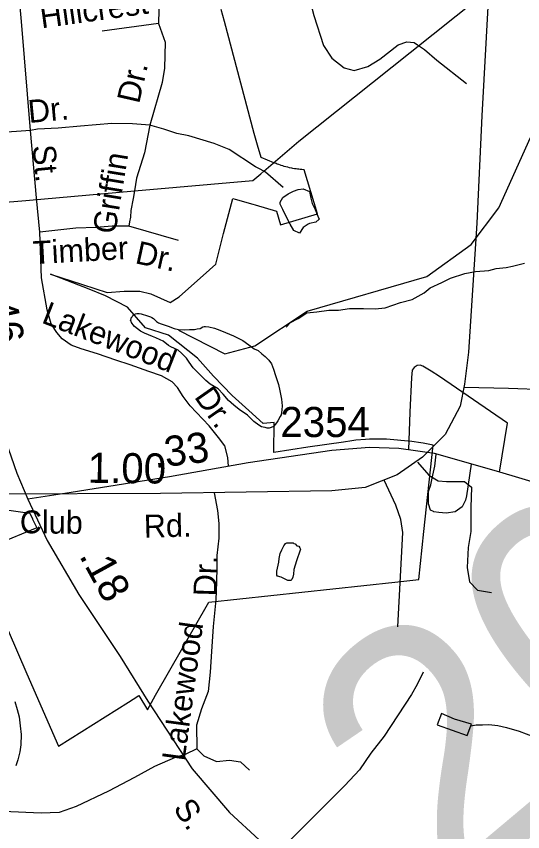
# Model space of a CAD drawing. Extents: x 2169602 to 2449496, y 721995 to 810662.
# Drawn here: x 2432757 to 2434860, y 800511 to 803896 of the extents above; entities that cross this region are included whole.
import ezdxf

# ---------------------------------------------------------------- set-up
doc = ezdxf.new("R2010")
doc.units = 0
doc.layers.add('Default', color=7, linetype='Continuous')

msp = doc.modelspace()

# ---------------------------------------------------------------- linework, layer by layer
at = {"layer": 'Default'}
for p, q in [((2434392.3, 803746), (2435373.1, 804528.7)), ((2433348.5, 803867.1), (2433114.3, 803835.4)), ((2432815.8, 803422.4), (2432463.6, 803396.4)), ((2432841.8, 803143.1), (2432815.8, 803422.4)), ((2433785.3, 803252.9), (2433767.9, 803262.5)), ((2433773.4, 803242.7), (2433785.3, 803252.9)), ((2432797.4, 803132.2), (2433247.5, 803171.2)), ((2432470.3, 803103.8), (2432797.4, 803132.2)), ((2432855.7, 802999.7), (2432841.8, 803143.1)), ((2433431.5, 802965.7), (2433224.7, 803024.4))]:
    msp.add_line(p, q, dxfattribs=at)
for points in [[(2433431.5, 802593.8), (2433623.7, 802494.8), (2433748.5, 802528.2), (2433964.7, 802671.5), (2434462.5, 802815.4), (2434645.6, 802949.5), (2434760.7, 803101.3), (2434892.5, 803393.8), (2435174.7, 803578.3), (2435347.5, 803771.6), (2435528.6, 804148.4), (2435552.6, 804272.5), (2435618.6, 804399.1), (2435784.5, 804474.5), (2436066.6, 804550.7), (2436374.6, 804672.3), (2436556.5, 804904.7), (2436689.6, 804931.5), (2436693.4, 804931.7)], [(2433877.7, 804470.4), (2433879, 804419.6), (2433889.6, 804360.3), (2433915, 804294.6), (2433942.5, 804239.4), (2433957.4, 804167.4), (2433961.6, 804078.3), (2433965.8, 804008.4), (2433993.4, 803900.3), (2434033.6, 803775.2), (2434067.6, 803722.2), (2434118.4, 803682), (2434160.8, 803671.4), (2434217.7, 803688.3), (2434267.2, 803718.8), (2434343.3, 803777.8), (2434379.4, 803791.1), (2434409.9, 803787.3), (2434423.5, 803778.4)], [(2434738, 804382.1), (2434727.6, 804227.1), (2434717.1, 803961.1), (2434690.9, 803483.6), (2434670, 803037.6), (2434635.5, 802501.4), (2434618.7, 802369.5), (2434599.9, 802277.3), (2434538.2, 802160.1), (2434444, 802065.8), (2434339.4, 801992.5), (2434205.4, 801940.2), (2434067.3, 801925.5), (2433356.8, 801915), (2432664.1, 801912.9)], [(2433270.9, 804320.9), (2433299.5, 804180.8), (2433321.4, 804077.2), (2433337.1, 803976.7), (2433349.7, 803923.3), (2433348.5, 803867.1)], [(2432386.2, 804269.2), (2432410.2, 803976), (2432437.4, 803601.2), (2432484.5, 803247.2), (2432522.2, 802995.9), (2432566.1, 802725.8), (2432648.8, 802336.2), (2432701.1, 802166.6), (2432759.7, 801999.1), (2432805.2, 801891.2)], [(2432815.8, 803422.4), (2432778.6, 803875), (2432750.4, 804198.4), (2432747.5, 804245.5)], [(2434449.2, 801757.5), (2434487.7, 802115.9), (2434447.2, 802124.4), (2434437.7, 802125.8), (2434399.2, 802131.3), (2434294.2, 802140.4), (2434254, 802141.2), (2434224.2, 802140.2), (2434208, 802139.7), (2434167.7, 802136.2), (2434150.5, 802134.1), (2434116, 802128.9), (2433968.5, 802107.6), (2433826.7, 802085.9), (2433827.7, 802210.1), (2433782.7, 802205.6), (2433722.5, 802259.6), (2433654.2, 802322.3), (2433575.7, 802402.1), (2433510.2, 802477.1), (2433388.7, 802572.6), (2433293.5, 802602.3), (2433218.5, 802688.8), (2433173, 802712.8), (2433127.7, 802736.3), (2433059.5, 802763.2), (2432899.5, 802826), (2433032.2, 802782.9), (2433134.7, 802749.2), (2433205.2, 802755.4), (2433270.5, 802755.7), (2433316.5, 802744.5), (2433395.7, 802707.8), (2433433.2, 802731.2), (2433559.7, 802843.9), (2433586, 802866.9), (2433618.2, 802994.7), (2433656.2, 803139.9), (2433666.5, 803136.7), (2433739.7, 803116.4), (2433748.7, 803113.9), (2433838.5, 803087.9), (2433855, 803030), (2434008.2, 803076.4), (2433953, 803259.2), (2433949.5, 803259.4), (2433943.5, 803259.9), (2433936.5, 803260.6), (2433931, 803261.2), (2433925, 803262), (2433919.2, 803262.9), (2433913.2, 803263.8), (2433906.2, 803265.1), (2433901.2, 803266), (2433899.5, 803266.4), (2433892, 803267.9), (2433884.7, 803269.6), (2433876.5, 803271.7), (2433870.2, 803273.4), (2433863.5, 803275.4), (2433856.7, 803277.6), (2433855, 803278.1), (2433847.5, 803280.7), (2433841.2, 803282.9), (2433836.2, 803284.8), (2433830.5, 803287), (2433827.2, 803288.3), (2433773.5, 803310.4), (2433758.7, 803361.4), (2433745.7, 803409.8), (2433690, 803619), (2433622, 803875.5), (2433608.7, 803924.2)], [(2434449.2, 801757.5), (2434487.7, 802115.9), (2434447.2, 802124.4), (2434437.7, 802125.8), (2434399.2, 802131.3), (2434294.2, 802140.4), (2434254, 802141.2), (2434224.2, 802140.2), (2434208, 802139.7), (2434167.7, 802136.2), (2434150.5, 802134.1), (2434116, 802128.9), (2433968.5, 802107.6), (2433826.7, 802085.9), (2433827.7, 802210.1), (2433782.7, 802205.6), (2433722.5, 802259.6), (2433654.2, 802322.3), (2433575.7, 802402.1), (2433510.2, 802477.1), (2433388.7, 802572.6), (2433293.5, 802602.3), (2433218.5, 802688.8), (2433173, 802712.8), (2433127.7, 802736.3), (2433059.5, 802763.2), (2432899.5, 802826), (2433032.2, 802782.9), (2433134.7, 802749.2), (2433205.2, 802755.4), (2433270.5, 802755.7), (2433316.5, 802744.5), (2433395.7, 802707.8), (2433433.2, 802731.2), (2433559.7, 802843.9), (2433586, 802866.9), (2433618.2, 802994.7), (2433656.2, 803139.9), (2433666.5, 803136.7), (2433739.7, 803116.4), (2433748.7, 803113.9), (2433838.5, 803087.9), (2433855, 803030), (2434008.2, 803076.4), (2433953, 803259.2), (2433949.5, 803259.4), (2433943.5, 803259.9), (2433936.5, 803260.6), (2433931, 803261.2), (2433925, 803262), (2433919.2, 803262.9), (2433913.2, 803263.8), (2433906.2, 803265.1), (2433901.2, 803266), (2433899.5, 803266.4), (2433892, 803267.9), (2433884.7, 803269.6), (2433876.5, 803271.7), (2433870.2, 803273.4), (2433863.5, 803275.4), (2433856.7, 803277.6), (2433855, 803278.1), (2433847.5, 803280.7), (2433841.2, 803282.9), (2433836.2, 803284.8), (2433830.5, 803287), (2433827.2, 803288.3), (2433773.5, 803310.4), (2433758.7, 803361.4), (2433745.7, 803409.8), (2433690, 803619), (2433622, 803875.5), (2433608.7, 803924.2)], [(2433348.5, 803867.1), (2433375.5, 803788.5), (2433373, 803680.4), (2433363.2, 803621.4), (2433311.7, 803444.6)], [(2434423.5, 803778.4), (2434451.7, 803758.7), (2434504.1, 803713.8), (2434626.7, 803617.9)], [(2433785.3, 803252.9), (2433931.2, 803378), (2434392.3, 803746)], [(2433311.7, 803444.6), (2433240.5, 803449.5), (2433154.5, 803451.9), (2433024.4, 803439.6), (2432931.1, 803432.3), (2432845.2, 803427.4), (2432815.8, 803422.4)], [(2433311.7, 803444.6), (2433289.6, 803329.1), (2433256.2, 803223.9), (2433247.5, 803171.2)], [(2433767.9, 803262.5), (2433751.1, 803271.7), (2433640.6, 803343.8), (2433579.3, 803368.4), (2433473.7, 803400.3), (2433424.6, 803410.2), (2433370.6, 803427.4), (2433311.7, 803444.6)], [(2433247.5, 803171.2), (2433739.9, 803214), (2433773.4, 803242.7)], [(2433865.3, 803185.4), (2433792.6, 803248.9), (2433785.3, 803252.9)], [(2433247.5, 803171.2), (2433242.5, 803140.2), (2433233.4, 803090.4), (2433230.9, 803062.4), (2433227.8, 803043), (2433224.7, 803024.4)], [(2433969.4, 803033.5), (2433949.1, 803019.5), (2433933.7, 802995.5), (2433909.7, 803007.2), (2433895.1, 803033), (2433880.8, 803059.1), (2433864.8, 803094.8), (2433853.1, 803116.8), (2433852.7, 803125), (2433864.6, 803144.7), (2433886.5, 803159.2), (2433908.5, 803170.9), (2433928.2, 803177.3), (2433948, 803179.5), (2433974.5, 803169.4), (2433980.4, 803141.7), (2433986.6, 803119.8), (2433998.9, 803094), (2434009.2, 803066), (2434015.1, 803053.8), (2434001.2, 803041.7), (2433975.1, 803035.5), (2433969.4, 803033.5)], [(2433224.7, 803024.4), (2433155.2, 803024.4), (2433088.8, 803019.8), (2433003.9, 803016.7), (2432855.7, 802999.7)], [(2433638.4, 802028.4), (2433635.1, 802064.5), (2433622.8, 802112.4), (2433596.5, 802148), (2433558, 802195.8), (2433479.2, 802279.6), (2433449.9, 802318.2), (2433426.7, 802355.3), (2433405.1, 802378.4), (2433360.4, 802403.1), (2433307.9, 802421.7), (2433230.7, 802449.5), (2433170.5, 802468), (2433094.8, 802494.3), (2433026.9, 802515.9), (2432985.2, 802531.4), (2432948.3, 802556.7), (2432925.2, 802583), (2432902, 802620), (2432885, 802677.2), (2432861.9, 802810), (2432855.7, 802999.7)], [(2433878.2, 802605.1), (2433895.8, 802625.1), (2433928, 802641.4), (2433963.9, 802665.6), (2434005.7, 802669.8), (2434055.6, 802676), (2434095.8, 802676.5), (2434141.3, 802682.6), (2434199.7, 802683.1), (2434247.5, 802681.6), (2434289.7, 802685.7), (2434353.3, 802708.1), (2434401.3, 802720.8), (2434451.1, 802748.9), (2434476.5, 802769), (2434524.5, 802791.4), (2434560.2, 802809.5), (2434620.3, 802828), (2434664.2, 802836.4), (2434720.1, 802840.5), (2434750.5, 802848.9), (2434791.9, 802853.2), (2434818, 802859.4), (2434868, 802871.7)], [(2433692.6, 802553.7), (2433698.7, 802549.9), (2433723.1, 802532.1), (2433745, 802516.2), (2433761.2, 802508.4), (2433777, 802494.3), (2433791.2, 802484.5), (2433805.5, 802468.9), (2433817.4, 802452.9), (2433825.6, 802431), (2433833.6, 802405), (2433845.9, 802367.1), (2433852.3, 802341), (2433858, 802307.2), (2433860.7, 802279.2), (2433860.5, 802263), (2433859.1, 802251.1), (2433857, 802241.3), (2433852.9, 802235), (2433843.1, 802217), (2433841.2, 802212.8), (2433833.2, 802203.1), (2433825, 802192.9), (2433815, 802188.8), (2433807.4, 802186.7), (2433799.4, 802186.7), (2433791.2, 802188.7), (2433783, 802190.8), (2433775.2, 802192.4), (2433765.1, 802198.4), (2433743.2, 802214.2), (2433717, 802240.1), (2433683.1, 802263.9), (2433660.6, 802281.9), (2433638.6, 802301.4), (2433616.3, 802327.5), (2433596.2, 802349.2), (2433561.9, 802369), (2433543.7, 802384.7), (2433514, 802414.8), (2433491.6, 802436.4), (2433475.2, 802460.4), (2433463.5, 802476.4), (2433442.8, 802498.1), (2433429.1, 802509.9), (2433399.1, 802523.8), (2433389.1, 802529.8), (2433366.9, 802547.7), (2433354.8, 802553.6), (2433336.8, 802561.2), (2433323, 802567.3), (2433290.4, 802581.2), (2433272.6, 802588.8), (2433260.7, 802598.7), (2433248.8, 802608.6), (2433242.5, 802614.8), (2433238.4, 802620.7), (2433236.1, 802624.7), (2433234.1, 802630.7), (2433232.2, 802634.6), (2433234.1, 802640.8), (2433234.5, 802644.9), (2433238.4, 802648.7), (2433241.8, 802654.6), (2433246.2, 802658.9), (2433252.3, 802660.8), (2433258.3, 802662.7), (2433267.9, 802662.9), (2433276.1, 802660.8), (2433302.1, 802653.3), (2433314, 802649), (2433320.2, 802645.3), (2433326.5, 802641.5), (2433340.1, 802629.3), (2433348.1, 802623.6), (2433358.5, 802619.6), (2433388.3, 802609.8), (2433412.7, 802600.1), (2433430.7, 802596.1), (2433454.5, 802594.1), (2433476.6, 802596.5), (2433496.7, 802596.7), (2433508.4, 802598.6), (2433520.7, 802600.8), (2433532.2, 802606.7), (2433538.1, 802608.7), (2433542.5, 802608.8), (2433556.6, 802606.7), (2433580.2, 802601.1), (2433602.7, 802593.2), (2433626.5, 802583.5), (2433658.7, 802569.8), (2433692.6, 802553.7)], [(2434763.6, 802003.8), (2434796.9, 802207.5), (2434515, 802400.2), (2434479.5, 802422.9), (2434445.9, 802443.6), (2434434, 802447.9), (2434421.9, 802446.1), (2434409.8, 802438.4), (2434401.5, 802426.5), (2434398.9, 802396.6), (2434392, 802252.8), (2434385.7, 802096)], [(2434617.1, 802356.8), (2434801.5, 802352.4), (2434954.3, 802347.2), (2435068.2, 802342)], [(2437459.8, 801953), (2437355.2, 801879.7), (2437221.2, 801827.3), (2437083.1, 801812.7), (2436372.6, 801802.2), (2435679.9, 801800.1), (2435493.7, 801804.3), (2435362.9, 801825.2), (2434751.3, 802007.4), (2434493.8, 802080.7), (2434345.3, 802101.7), (2434223.9, 802105.9), (2434066.9, 802093.3), (2433720, 802043), (2433393.6, 801984.4), (2432985.5, 801919.5), (2432805.2, 801891.2)], [(2434489.8, 801839.7), (2434477.5, 801846.2), (2434468.5, 801872.3), (2434469.5, 801922.7), (2434478, 801951.1), (2434483.7, 801978.7), (2434495.1, 802029), (2434500.6, 802078.8)], [(2434423.5, 802045.3), (2434471, 801991.1), (2434509.8, 801967.7), (2434543.5, 801965.1), (2434603.1, 801965.1), (2434618.6, 801965.1), (2434647.1, 801941.8), (2434644.5, 801856.3), (2434644.5, 801757.8), (2434634.1, 801690.4), (2434629, 801607.5), (2434639.3, 801547.8), (2434673, 801514.2), (2434730, 801503.8)], [(2434645.9, 802037.4), (2434626.5, 801906), (2434622.9, 801887), (2434609.4, 801859.5), (2434580, 801838.6), (2434543, 801832.9), (2434511.7, 801836.7), (2434491.8, 801838.6), (2434489.8, 801839.7)], [(2434341.5, 801361.2), (2434362.2, 801752.6), (2434354.4, 801807), (2434333.7, 801866.6), (2434284.6, 801971.1)], [(2433578.4, 801918.3), (2433593.2, 801844.4), (2433598.3, 801789.9), (2433598.3, 801730.3), (2433590.6, 801657.7), (2433590.6, 801608.5), (2433588, 801548.9), (2433585.4, 801473.7), (2433575, 801362.8), (2433567.3, 801259.1), (2433562.1, 801173.6), (2433554.3, 801093.2), (2433525.8, 801020.7), (2433505.1, 800953.3), (2433507.7, 800854.8)], [(2432805.2, 801891.2), (2432885.8, 801720.5), (2433017.6, 801496.4), (2433188.7, 801237.8), (2433303.8, 801052.5), (2433487, 800771.8), (2433642.3, 800590.7), (2433765.8, 800477.6), (2434101.7, 800194.9), (2434417.2, 799922.6), (2434554.8, 799810.6), (2434705.5, 799665), (2434815.3, 799544.6), (2434894.3, 799454.5), (2435039.8, 799231.5), (2435140.8, 799070.3), (2435240.2, 798881.8), (2435442.7, 798494.3), (2435600.3, 798247.1)], [(2432717.2, 801846.8), (2432813, 801833.7), (2432824, 801809.4), (2432824.7, 801807.9), (2432842.5, 801772.6), (2432673.7, 801703)], [(2432717.2, 801846.8), (2432813, 801833.7), (2432824, 801809.4), (2432824.7, 801807.9), (2432842.5, 801772.6), (2432673.7, 801703)], [(2432683.5, 801436.3), (2432801.2, 801166.9), (2432933.2, 800865.6), (2433222.7, 801048.6), (2433242.7, 801061.3), (2433266.7, 801076.4), (2433301.7, 801017.2), (2433335.5, 801077.4), (2433557.2, 801463.2), (2434328.7, 801547), (2434428.7, 801558.5), (2434449.2, 801757.5)], [(2432683.5, 801436.3), (2432801.2, 801166.9), (2432933.2, 800865.6), (2433222.7, 801048.6), (2433242.7, 801061.3), (2433266.7, 801076.4), (2433301.7, 801017.2), (2433335.5, 801077.4), (2433557.2, 801463.2), (2434328.7, 801547), (2434428.7, 801558.5), (2434449.2, 801757.5)], [(2433921, 801635.7), (2433909.5, 801599.7), (2433909.1, 801579.5), (2433905.4, 801567.9), (2433901.5, 801557.5), (2433897.6, 801553.7), (2433891.7, 801553.7), (2433885.5, 801553.4), (2433871.6, 801561.2), (2433857.8, 801567.4), (2433841.8, 801571.4), (2433839.6, 801575.4), (2433839.6, 801583.1), (2433839.6, 801593.2), (2433847.2, 801629.4), (2433848.6, 801645.4), (2433852.9, 801665.5), (2433860.5, 801681.4), (2433868.3, 801697.2), (2433872.8, 801703.4), (2433874.6, 801707.2), (2433880.6, 801709.6), (2433888.6, 801709.6), (2433900.7, 801709.8), (2433906.4, 801709.7), (2433910.3, 801707.5), (2433914.8, 801705.6), (2433922.8, 801697.9), (2433930.6, 801695.9), (2433934.7, 801690), (2433936.8, 801684), (2433936.4, 801680), (2433921, 801635.7)], [(2434446.8, 801172.7), (2434422.1, 801121.4), (2434398.4, 801080.6), (2434284.5, 800907.8), (2434228.9, 800836.4), (2434182.1, 800767.3), (2434121.3, 800702.7), (2434001.8, 800582.1), (2433789.2, 800368.5)], [(2432751.6, 801051.9), (2432761.6, 801017.9), (2432769.8, 800988.2), (2432774.1, 800949.8), (2432778.2, 800914), (2432776.4, 800872), (2432772.7, 800842.2), (2432763.1, 800809.9), (2432755.5, 800784)], [(2434645.1, 800951), (2434646.9, 800956.9), (2434577, 800978.3), (2434522.9, 801002), (2434505.5, 800953.9), (2434629.5, 800910.8), (2434645.1, 800951)], [(2434645.1, 800951), (2434667, 800955), (2434693.5, 800955.1), (2434718.9, 800955.3), (2434757.1, 800951.6), (2434793.1, 800943.7), (2434845.4, 800928.1), (2434903.5, 800906.7), (2434955.8, 800889.1), (2435021.6, 800863.4), (2435089.9, 800829.9), (2435188.3, 800792.7), (2435253.9, 800763.3), (2435308.6, 800741.7), (2435354.6, 800721.8), (2435398.5, 800702.1), (2435432.5, 800682.4), (2435471, 800668.5), (2435512.7, 800661), (2435562.7, 800657.5), (2435635.1, 800657.9), (2435679.2, 800660.2), (2435724.9, 800656.5)], [(2433507.7, 800854.8), (2433458.5, 800831.4), (2433417, 800818.5), (2433331.6, 800782.2), (2433248.7, 800735.5), (2433139.9, 800678.5), (2433005.5, 800615.8), (2432935.5, 800589.9), (2432860.4, 800587.3), (2432702.4, 800595.1), (2432469.6, 800592.5), (2432384.1, 800587.3), (2432324.5, 800602.8), (2432226.1, 800548.4), (2432099.2, 800486.2), (2431912.7, 800377.4), (2431736.5, 800271.1), (2431576, 800193.3), (2431288.4, 800066.3)], [(2433507.7, 800854.8), (2433536.2, 800826.3), (2433588, 800802.9), (2433642.4, 800808.1), (2433689, 800800.3), (2433725.3, 800766.7)]]:
    msp.add_lwpolyline(points, dxfattribs=at)

# ---------------------------------------------------------------- texts
for s, height, rotation, p in [('Hillcrest', 95, 7.9235, (2432862.4, 803846.2)), ('Dr.', 95, 77.1157, (2433267.1, 803530.3)), ('Dr.', 95, 5.442, (2432810.4, 803453.1)), ('St.', 95, 275.6842, (2432824.3, 803358.5)), ('Griffin', 95, 80.6954, (2433167.7, 802988.5)), ('Timber', 95, 3.0823, (2432829, 802867.4)), ('Dr.', 95, 347.6767, (2433246.9, 802871.9)), ('.46', 125, 281.9813, (2432624.1, 802753.8)), ('Lakewood', 95, 338.6697, (2432858, 802625.6)), ('207', 1066.27, 40, (2434546.1, 800195.9)), ('Dr.', 95, 304.9821, (2433493.8, 802316.2)), ('.33', 125, 7.0203, (2433333.1, 802020.1)), ('1.00', 125, 359.3631, (2433053.4, 801959.7)), ('Club', 95, 359.3744, (2432771.6, 801750.2)), ('Rd.', 95, 1.549, (2433288.1, 801731.5)), ('.18', 125, 298.7265, (2433016.6, 801656.8)), ('Dr.', 95, 88.2906, (2433587.7, 801487.1)), ('Lakewood', 95, 82.3081, (2433456.1, 800801.2)), ('S. ', 95, 303.6756, (2433406.5, 800608.2))]:
    msp.add_text(s, height=height, rotation=rotation, dxfattribs=at).set_placement(p)
msp.add_text('2354', height=125, dxfattribs=at).set_placement((2433853.6, 802149.4))

doc.saveas('drawing.dxf')
